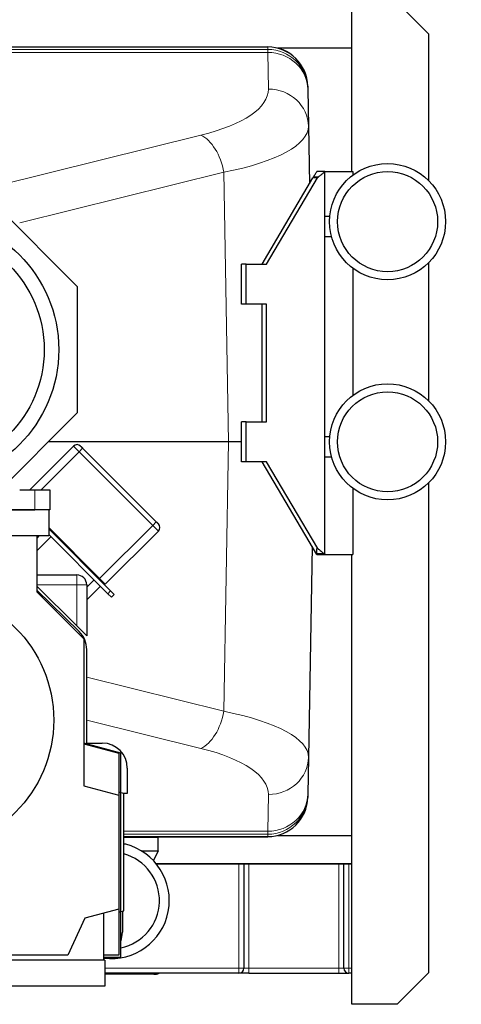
# Model space of a CAD drawing. Header units: inches. Extents: x 0 to 20790, y -12 to 14700.
# Tile 269 of 341: x 11168 to 11609, y 4879 to 5862. Entities that reach past the tile are written whole.
import ezdxf

# ---------------------------------------------------------------- set-up
doc = ezdxf.new("R2010")
doc.units = ezdxf.units.IN
doc.layers.add('1', color=7, linetype='Continuous', true_color=0xffffff)
doc.layers.add('254', color=7, linetype='Continuous', true_color=0xffffff)
doc.styles.add('latin_extended', font='simplex.shx')
doc.dimstyles.get("Standard").update_dxf_attribs({"dimtxt": 0.18, "dimasz": 0.18, "dimexe": 0.18, "dimexo": 0.0625, "dimgap": 0.09, "dimtad": 0, "dimtih": 1, "dimtoh": 1, "dimdec": 4, "dimzin": 0, "dimdsep": 46, "dimtxsty": 'Standard', "dimcen": 0.09, "dimadec": 0, "dimazin": 0, "dimtfac": 1, "dimtdec": 4, "dimtofl": 0, "dimtmove": 0, "dimatfit": 3, "dimfxl": 1, "dimtolj": 1, "dimtzin": 0, "dimarcsym": 0})

# ---------------------------------------------------------------- blocks, each defined once
blk = doc.blocks.new('_U13')
at = {"layer": '254', "color": 3, "linetype": 'Continuous', "lineweight": 13, "transparency": 16777216}
for p, q in [((11525.07, 6791.69), (12185.34, 6791.69)), ((12150.34, 6669.19), (12150.34, 4591.19)), ((10187.07, 4468.69), (12185.34, 4468.69))]:
    blk.add_line(p, q, dxfattribs=at)
at = {"layer": '254', "color": 3, "transparency": 16777216}
for points in [[(12170.76, 6669.19), (12129.92, 6669.19), (12150.34, 6791.69)], [(12129.92, 4591.19), (12170.76, 4591.19), (12150.34, 4468.69)]]:
    blk.add_solid(points, dxfattribs=at)
at = {"layer": 'Defpoints', "color": 0, "transparency": 16777216}
for p in [(11490.07, 6791.69), (10152.07, 4468.69), (12150.34, 4468.69)]:
    blk.add_point(p, dxfattribs=at)
at = {"layer": '254', "color": 2, "lineweight": 13, "transparency": 16777216, "insert": (11966.59, 5307.81), "char_height": 122.5, "attachment_point": 1, "rotation": 90, "style": 'latin_extended'}
blk.add_mtext('\\A1;2323', dxfattribs=at)

msp = doc.modelspace()

# ---------------------------------------------------------------- linework, layer by layer
at = {"layer": '1', "color": 2, "linetype": 'Continuous', "lineweight": 25}
for p, q in [((11499.57, 5879.185), (11499.57, 5710.638)), ((11576.57, 5848.185), (11545.57, 5879.185)), ((11576.57, 5848.185), (11576.57, 5701.784)), ((10816.655, 5835.207), (11415.877, 5835.207)), ((11415.877, 5835.14), (11415.877, 5835.207)), ((11499.568, 5834.016), (11425.568, 5834.016)), ((11455.871, 5795.911), (11455.871, 5795.893)), ((11455.871, 5795.893), (11455.912, 5793.543)), ((11455.912, 5793.543), (11455.927, 5792.718)), ((11455.927, 5792.718), (11456.567, 5756.008)), ((11456.567, 5756.008), (11457.575, 5698.254)), ((11472.89, 5710.641), (11501.09, 5710.641)), ((11472.89, 5328.604), (11472.89, 5710.241)), ((11501.09, 5710.641), (11501.09, 5707.187)), ((11410.252, 5618.141), (11461.112, 5704.247)), ((11414.841, 5618.141), (11465.701, 5704.247)), ((11461.478, 5704.821), (11463.149, 5704.821)), ((11463.149, 5704.821), (11466.067, 5704.821)), ((11136.237, 5685.185), (11225.569, 5595.853)), ((11477.906, 5665.641), (11472.89, 5665.641)), ((11472.89, 5645.641), (11479.663, 5645.641)), ((11394.362, 5618.141), (11389.773, 5618.141)), ((11389.773, 5578.141), (11389.773, 5618.141)), ((11394.362, 5578.141), (11394.362, 5618.141)), ((11394.362, 5618.141), (11414.841, 5618.141)), ((11576.57, 5619.489), (11576.57, 5481.779)), ((11501.09, 5614.09), (11501.09, 5487.196)), ((11225.569, 5595.853), (11225.569, 5469.518)), ((11394.362, 5578.141), (11389.773, 5578.141)), ((11414.841, 5578.141), (11394.362, 5578.141)), ((11410.252, 5460.641), (11410.252, 5578.141)), ((11414.841, 5460.641), (11414.841, 5578.141)), ((11225.569, 5469.518), (11136.237, 5380.185)), ((11389.773, 5420.641), (11389.773, 5460.641)), ((11394.362, 5460.641), (11389.773, 5460.641)), ((11394.362, 5460.641), (11414.841, 5460.641)), ((11394.362, 5420.641), (11394.362, 5460.641)), ((11376.797, 5440.685), (11196.74, 5440.685)), ((11389.774, 5440.685), (11376.797, 5440.685)), ((11477.906, 5445.641), (11472.89, 5445.641)), ((11221.814, 5436.374), (11178.125, 5392.686)), ((11231.005, 5434.254), (11304.547, 5360.712)), ((11394.362, 5420.641), (11389.773, 5420.641)), ((11414.841, 5420.641), (11394.362, 5420.641)), ((11464.89, 5328.141), (11410.252, 5420.641)), ((11466.002, 5334.026), (11414.841, 5420.641)), ((11472.89, 5425.641), (11479.663, 5425.641)), ((11168.068, 5392.685), (11183.069, 5392.685)), ((11183.069, 5392.685), (11198.069, 5392.685)), ((11198.069, 5392.685), (11198.069, 5372.685)), ((11501.09, 5394.093), (11501.09, 5328.141)), ((11576.57, 5399.484), (11576.57, 4910.185)), ((10962.071, 5372.685), (11183.069, 5372.685)), ((11197.069, 5372.685), (10962.074, 5372.685)), ((11197.069, 5372.685), (11197.069, 5346.68)), ((11198.069, 5372.685), (11197.069, 5372.685)), ((11247.978, 5304.144), (11197.07, 5355.052)), ((11258.984, 5291.723), (11197.07, 5353.638)), ((11306.667, 5351.521), (11253.634, 5298.488)), ((11197.069, 5346.68), (10931.541, 5346.68)), ((11185.069, 5346.68), (11185.069, 5290.685)), ((11187.369, 5346.68), (11185.069, 5344.38)), ((11185.069, 5331.652), (11199.234, 5345.817)), ((11256.156, 5288.895), (11197.069, 5347.982)), ((11460.244, 5336.003), (11456.567, 5125.363)), ((11464.89, 5328.141), (11464.89, 5334.052)), ((11464.89, 5328.141), (11472.89, 5328.141)), ((11472.89, 5328.141), (11501.09, 5328.141)), ((11499.57, 5328.154), (11499.57, 4879.185)), ((11185.07, 5307.685), (11225.069, 5307.685)), ((11242.367, 5302.684), (11235.069, 5295.385)), ((11253.634, 5298.488), (11247.978, 5304.144)), ((11227.525, 5251.044), (11185.068, 5292.457)), ((11185.069, 5296.315), (11225.069, 5256.768)), ((11235.069, 5297.685), (11235.069, 5246.881)), ((11235.069, 5282.657), (11248.731, 5296.32)), ((11185.069, 5290.685), (11232.069, 5243.685)), ((11259.691, 5285.359), (11256.156, 5288.895)), ((11262.52, 5288.188), (11258.984, 5291.723)), ((11262.52, 5288.188), (11259.691, 5285.359)), ((11235.069, 5246.881), (11225.069, 5256.768)), ((11232.069, 5243.685), (11232.069, 5097.064)), ((11235.069, 5138.26), (11235.069, 5233.147)), ((11269.069, 5129.685), (11232.069, 5139.6)), ((11232.069, 5139.064), (11267.069, 5129.685)), ((11235.069, 5139.685), (11250.64, 5139.685)), ((11267.069, 5129.685), (11267.069, 5087.685)), ((11269.069, 4925.685), (11269.069, 5129.685)), ((11456.567, 5125.363), (11455.927, 5088.652)), ((11275.64, 5114.685), (11275.64, 5089.185)), ((11232.069, 5097.064), (11267.069, 5087.685)), ((11272.069, 5089.185), (11267.069, 5090.525)), ((11267.069, 5087.685), (11267.069, 4973.685)), ((11272.069, 4972.185), (11272.069, 5089.185)), ((11275.64, 5089.185), (11272.069, 5089.185)), ((11455.912, 5087.828), (11455.871, 5085.478)), ((11455.927, 5088.652), (11455.912, 5087.828)), ((11455.871, 5085.478), (11455.871, 5085.46)), ((11425.568, 5047.355), (11499.568, 5047.355)), ((11272.064, 5046.164), (11415.877, 5046.164)), ((11306.319, 5045.185), (11272.069, 5045.185)), ((11306.319, 5032.185), (11306.319, 5045.185)), ((11415.877, 5046.164), (11415.877, 5046.231)), ((11289.299, 5032.185), (11306.319, 5032.185)), ((11306.319, 5032.185), (11301.69, 5022.258)), ((11499.558, 5019.185), (11304.397, 5019.185)), ((11499.568, 5018.685), (11304.803, 5018.685)), ((11392.069, 5018.685), (11392.069, 4914.685)), ((11492.069, 4914.685), (11492.069, 5018.685)), ((11267.069, 4973.685), (11233.3, 4964.637)), ((11252.069, 4922.685), (11252.069, 4969.666)), ((11267.069, 4973.685), (11267.069, 4927.685)), ((11267.069, 4970.846), (11272.069, 4972.185)), ((11270.667, 4971.81), (11270.667, 4950.685)), ((11233.3, 4964.637), (11216.069, 4927.685)), ((11253.069, 4922.685), (11099.73, 4922.685)), ((11216.069, 4927.685), (11156.069, 4927.685)), ((11267.069, 4927.685), (11252.069, 4927.685)), ((11252.069, 4925.685), (11269.069, 4925.685)), ((11253.069, 4922.685), (11253.069, 4896.685)), ((11387.069, 4909.685), (11253.067, 4909.685)), ((11397.069, 4909.685), (11387.069, 4909.685)), ((11397.069, 4909.685), (11487.069, 4909.685)), ((11487.069, 4909.685), (11497.069, 4909.685)), ((11499.57, 4909.685), (11497.069, 4909.685)), ((11545.57, 4879.185), (11576.57, 4910.185)), ((11302.069, 4908.685), (11253.067, 4908.685)), ((11253.069, 4896.685), (11099.73, 4896.685)), ((11499.57, 4879.185), (11545.57, 4879.185))]:
    msp.add_line(p, q, dxfattribs=at)
at = {"layer": '1', "color": 110, "linetype": 'Continuous', "lineweight": 13}
for p, q in [((10816.452, 5835.14), (11415.877, 5835.14)), ((11415.918, 5832.79), (11415.877, 5835.14)), ((10813.185, 5829.767), (11415.933, 5829.767)), ((10814.034, 5832.79), (11415.918, 5832.79)), ((11415.933, 5829.767), (11415.918, 5832.79)), ((11415.933, 5829.767), (11416.573, 5793.056)), ((11099.482, 5685.186), (11349.159, 5746.954)), ((11372.097, 5709.905), (11168.072, 5659.432)), ((11376.797, 5440.685), (11372.097, 5709.905)), ((11465.701, 5704.247), (11461.112, 5704.247)), ((11461.8, 5705.41), (11466.71, 5705.41)), ((11372.097, 5171.465), (11376.797, 5440.685)), ((11227.469, 5430.719), (11189.436, 5392.686)), ((11231.005, 5434.254), (11227.469, 5430.719)), ((11301.011, 5357.177), (11227.469, 5430.719)), ((11183.069, 5372.685), (11183.069, 5392.685)), ((11301.011, 5357.177), (11247.978, 5304.144)), ((11304.547, 5360.712), (11301.011, 5357.177)), ((11225.069, 5307.685), (11225.069, 5297.685)), ((11225.069, 5297.685), (11185.069, 5297.685)), ((11225.069, 5256.768), (11225.069, 5297.685)), ((11225.069, 5297.685), (11235.069, 5297.685)), ((11258.984, 5291.723), (11256.156, 5288.895)), ((11235.068, 5205.365), (11372.097, 5171.465)), ((11235.069, 5162.642), (11349.159, 5134.417)), ((11416.573, 5088.315), (11415.933, 5051.604)), ((11272.064, 5051.604), (11415.933, 5051.604)), ((11272.068, 5048.581), (11415.918, 5048.581)), ((11415.877, 5046.231), (11415.918, 5048.581)), ((11415.918, 5048.581), (11415.933, 5051.604)), ((11272.062, 5046.231), (11415.877, 5046.231)), ((11387.069, 4914.685), (11387.069, 5018.685)), ((11397.069, 5018.685), (11397.069, 4914.685)), ((11487.069, 4914.685), (11487.069, 5018.685)), ((11497.069, 5018.685), (11497.069, 4914.685)), ((11253.067, 4914.685), (11387.069, 4914.685)), ((11387.069, 4914.685), (11392.069, 4914.685)), ((11387.069, 4909.685), (11387.069, 4914.685)), ((11392.069, 4914.685), (11397.069, 4914.685)), ((11397.069, 4914.685), (11487.069, 4914.685)), ((11397.069, 4914.685), (11397.069, 4909.685)), ((11487.069, 4909.685), (11487.069, 4914.685)), ((11487.069, 4914.685), (11492.069, 4914.685)), ((11492.069, 4914.685), (11497.069, 4914.685)), ((11497.069, 4909.685), (11497.069, 4914.685)), ((11497.069, 4914.685), (11499.57, 4914.685))]:
    msp.add_line(p, q, dxfattribs=at)
at = {"layer": '1', "color": 2, "linetype": 'Continuous', "lineweight": 25}
for centre, radius in [((11535.69, 5660.641), 58), ((11535.69, 5660.641), 50), ((11073.069, 5532.685), 134.036), ((11073.069, 5532.685), 119.481), ((11535.69, 5440.641), 58), ((11535.69, 5440.641), 50), ((11072.069, 5162.685), 130)]:
    msp.add_circle(centre, radius, dxfattribs=at)
for centre, radius, start, end in [((11225.349, 5432.839), 5, 45, 135), ((11303.131, 5355.057), 5, 315, 45), ((11225.069, 5297.685), 10, 0, 90), ((11210.069, 5233.147), 25, 0, 45.713189), ((11250.64, 5114.685), 25, 0, 90), ((11259.569, 4982.385), 58, 262.565509, 75.551134), ((11259.569, 4982.385), 58, 75.551134, 77.559259), ((11259.569, 4982.385), 48.177, 281.37375, 74.95875), ((11245.667, 4950.685), 25, 339.402656, 0), ((11302.069, 4923.685), 15, 270, 291.03947), ((11387.069, 4914.685), 5, 270, 0), ((11497.069, 4914.685), 5, 180, 270)]:
    msp.add_arc(centre, radius, start, end, dxfattribs=at)
for centre, major_axis, ratio, start_param, end_param in [((11415.877, 5795.213), (-39.994, -0.698), 0.9998475, 3.1415927, 4.6949383), ((11415.877, 5795.195), (39.994, 0.698), 0.9986327, 0, 1.5533669), ((11467.757, 5698.398), (0, -10), 0.819152, 4.0149074, 4.0876543), ((11472.345, 5698.398), (0, 10), 0.819152, 0.8733147, 0.9460617), ((11415.877, 5086.176), (-39.994, 0.698), 0.9986327, 1.5882258, 3.1415927), ((11415.877, 5086.158), (39.994, -0.698), 0.9998475, 4.7298396, 6.2831853)]:
    msp.add_ellipse(centre, major_axis=major_axis, ratio=ratio, start_param=start_param, end_param=end_param, dxfattribs=at)
at = {"layer": '1', "color": 110, "linetype": 'Continuous', "lineweight": 13}
for centre, major_axis, ratio, start_param, end_param in [((11415.918, 5792.845), (39.994, 0.698), 0.9986327, 0, 1.5533669), ((11415.933, 5792.02), (39.994, 0.698), 0.943642, 0, 1.5543265), ((11256.549, 5793.065), (-160.027, 0.405), 0.3517474, 2.1888319, 3.148622), ((11416.573, 5755.31), (39.994, 0.698), 0.943642, 0, 1.5543265), ((11256.549, 5755.318), (200.021, 0.452), 0.2796199, 5.3276447, 6.2874347), ((11349.159, 5709.207), (9.606, -38.829), 0.5650199, 1.4497227, 2.7288956), ((11349.159, 5172.163), (-9.606, -38.829), 0.5650199, 0.4126971, 1.6918699), ((11256.549, 5126.052), (-200.021, 0.452), 0.2796199, 3.1373432, 4.0971333), ((11256.549, 5088.306), (160.027, 0.405), 0.3517474, 6.276156, 7.2359461), ((11416.573, 5126.061), (-39.994, 0.698), 0.943642, 1.5872662, 3.1415927), ((11415.918, 5088.526), (-39.994, 0.698), 0.9986327, 1.5882258, 3.1415927), ((11415.933, 5089.351), (-39.994, 0.698), 0.943642, 1.5872662, 3.1415927)]:
    msp.add_ellipse(centre, major_axis=major_axis, ratio=ratio, start_param=start_param, end_param=end_param, dxfattribs=at)
at = {"layer": '1', "color": 2, "linetype": 'Continuous', "lineweight": 25}
for points, knots in [([(11461.8, 5705.41), (11462.045, 5705.824), (11462.291, 5706.238), (11462.665, 5706.854), (11462.79, 5707.059), (11463.043, 5707.467), (11463.17, 5707.67), (11463.811, 5708.679), (11464.342, 5709.469), (11464.89, 5710.241)], [0, 0, 0, 0, 0.25, 0.25, 0.375, 0.375, 0.5, 0.5, 1, 1, 1, 1]), ([(11472.89, 5710.641), (11470.343, 5710.641), (11467.795, 5710.641), (11465.129, 5710.641), (11465.009, 5710.641), (11464.89, 5710.641)], [0, 0, 0, 0, 0.9551569, 0.9551569, 1, 1, 1, 1]), ([(11466.71, 5705.41), (11467.141, 5705.773), (11467.571, 5706.135), (11468.437, 5706.852), (11468.872, 5707.207), (11469.309, 5707.557)], [0, 0, 0, 0, 0.5, 0.5, 1, 1, 1, 1]), ([(11472.791, 5710.172), (11472.202, 5709.755), (11471.617, 5709.329), (11470.746, 5708.675), (11470.457, 5708.455), (11469.881, 5708.009), (11469.595, 5707.784), (11469.309, 5707.557)], [0, 0, 0, 0, 0.5, 0.5, 0.75, 0.75, 1, 1, 1, 1]), ([(11228.885, 5436.374), (11228.886, 5436.373), (11228.893, 5436.366), (11228.922, 5436.337), (11228.956, 5436.303), (11228.981, 5436.278), (11228.986, 5436.273), (11228.997, 5436.262), (11229.003, 5436.256), (11229.02, 5436.239), (11229.033, 5436.226), (11229.073, 5436.186), (11229.132, 5436.127), (11229.203, 5436.056), (11229.26, 5435.999), (11229.29, 5435.969), (11229.322, 5435.937), (11229.343, 5435.916), (11229.354, 5435.905), (11229.41, 5435.849), (11229.503, 5435.756), (11229.656, 5435.603), (11229.767, 5435.492), (11229.84, 5435.419), (11229.854, 5435.405), (11229.884, 5435.375), (11229.899, 5435.36), (11229.944, 5435.315), (11229.974, 5435.285), (11230.066, 5435.193), (11230.191, 5435.068), (11230.321, 5434.938), (11230.42, 5434.839), (11230.453, 5434.806), (11230.521, 5434.738), (11230.555, 5434.704), (11230.658, 5434.601), (11230.796, 5434.463), (11230.935, 5434.324), (11231.005, 5434.254)], [0, 0, 0, 0, 0.0576865, 0.1205074, 0.1833283, 0.1833283, 0.1990335, 0.1990335, 0.2147387, 0.2147387, 0.2461492, 0.2461492, 0.3089701, 0.371791, 0.371791, 0.4032014, 0.4189067, 0.4189067, 0.4346119, 0.4346119, 0.4974328, 0.5602537, 0.6230746, 0.6230746, 0.6387798, 0.6387798, 0.654485, 0.654485, 0.6858955, 0.6858955, 0.7487164, 0.8115373, 0.8115373, 0.8429477, 0.8429477, 0.8743582, 0.8743582, 0.9371791, 1, 1, 1, 1]), ([(11304.547, 5360.712), (11304.617, 5360.642), (11304.686, 5360.573), (11304.824, 5360.435), (11304.96, 5360.299), (11305.094, 5360.165), (11305.178, 5360.081), (11305.194, 5360.065), (11305.227, 5360.032), (11305.244, 5360.015), (11305.293, 5359.966), (11305.326, 5359.933), (11305.422, 5359.837), (11305.547, 5359.712), (11305.665, 5359.594), (11305.752, 5359.507), (11305.794, 5359.465), (11305.836, 5359.423), (11305.864, 5359.395), (11305.877, 5359.382), (11305.945, 5359.314), (11306.048, 5359.211), (11306.187, 5359.072), (11306.269, 5358.99), (11306.318, 5358.941), (11306.327, 5358.932), (11306.346, 5358.913), (11306.355, 5358.904), (11306.382, 5358.877), (11306.399, 5358.86), (11306.449, 5358.81), (11306.508, 5358.751), (11306.554, 5358.705), (11306.585, 5358.674), (11306.594, 5358.665), (11306.611, 5358.648), (11306.619, 5358.64), (11306.639, 5358.62), (11306.659, 5358.6), (11306.666, 5358.593), (11306.666, 5358.593)], [0, 0, 0, 0, 0.0626927, 0.0626927, 0.1253855, 0.1880782, 0.1880782, 0.2037514, 0.2037514, 0.2194246, 0.2194246, 0.250771, 0.250771, 0.3134637, 0.3761565, 0.3761565, 0.4075028, 0.423176, 0.423176, 0.4388492, 0.4388492, 0.501542, 0.5642347, 0.6269275, 0.6269275, 0.6426006, 0.6426006, 0.6582738, 0.6582738, 0.6896202, 0.6896202, 0.752313, 0.8150057, 0.8150057, 0.8463521, 0.8463521, 0.8776984, 0.8776984, 0.9403912, 1, 1, 1, 1]), ([(11466.002, 5334.026), (11465.817, 5334.029), (11465.633, 5334.033), (11465.262, 5334.041), (11465.076, 5334.046), (11464.89, 5334.052)], [0, 0, 0, 0, 0.5, 0.5, 1, 1, 1, 1]), ([(11466.002, 5334.026), (11466.018, 5334.01), (11466.034, 5333.995), (11466.065, 5333.963), (11466.081, 5333.948), (11466.129, 5333.901), (11466.16, 5333.87), (11466.256, 5333.778), (11466.321, 5333.717), (11466.451, 5333.598), (11466.517, 5333.539), (11466.616, 5333.453), (11466.649, 5333.424), (11466.699, 5333.382), (11466.716, 5333.368), (11466.749, 5333.339), (11467.034, 5333.099), (11467.319, 5332.86), (11468.123, 5332.184), (11468.661, 5331.736), (11470.276, 5330.397), (11471.358, 5329.512), (11472.443, 5328.633)], [0, 0, 0, 0, 0.0078125, 0.0078125, 0.015625, 0.015625, 0.03125, 0.03125, 0.0625, 0.0625, 0.09375, 0.09375, 0.109375, 0.109375, 0.1171875, 0.1171875, 0.125, 0.25, 0.25, 0.5, 0.5, 1, 1, 1, 1]), ([(11472.89, 5328.604), (11472.89, 5328.532), (11472.89, 5328.458), (11472.89, 5328.342), (11472.89, 5328.303), (11472.89, 5328.223), (11472.89, 5328.182), (11472.89, 5328.141)], [0, 0, 0, 0, 0.5, 0.5, 0.75, 0.75, 1, 1, 1, 1])]:
    msp.add_open_spline(points, degree=3, knots=knots, dxfattribs=at)
for points in [[(11464.89, 5710.241), (11464.89, 5710.373), (11464.89, 5710.506), (11464.89, 5710.641)], [(11472.89, 5710.241), (11472.857, 5710.218), (11472.824, 5710.195), (11472.791, 5710.172)], [(11472.89, 5710.641), (11472.89, 5710.506), (11472.89, 5710.372), (11472.89, 5710.241)], [(11461.478, 5704.821), (11461.579, 5705.022), (11461.687, 5705.219), (11461.8, 5705.41)], [(11466.067, 5704.821), (11466.275, 5705.027), (11466.49, 5705.224), (11466.71, 5705.41)], [(11472.443, 5328.633), (11469.925, 5328.633), (11467.407, 5328.633), (11464.89, 5328.633)], [(11472.791, 5328.611), (11472.675, 5328.618), (11472.559, 5328.626), (11472.443, 5328.633)], [(11472.791, 5328.611), (11472.824, 5328.608), (11472.857, 5328.606), (11472.89, 5328.604)]]:
    msp.add_open_spline(points, degree=3, dxfattribs=at)
at = {"layer": '1', "color": 110, "linetype": 'Continuous', "lineweight": 13}
for points, knots in [([(11227.469, 5430.719), (11227.282, 5430.906), (11226.911, 5431.277), (11226.544, 5431.644), (11226.316, 5431.872), (11226.27, 5431.918), (11226.179, 5432.009), (11226.134, 5432.054), (11225.998, 5432.19), (11225.909, 5432.279), (11225.644, 5432.544), (11225.297, 5432.891), (11224.964, 5433.224), (11224.719, 5433.469), (11224.638, 5433.549), (11224.539, 5433.649), (11224.519, 5433.669), (11224.479, 5433.709), (11224.459, 5433.729), (11224.4, 5433.788), (11224.361, 5433.827), (11224.168, 5434.02), (11224.02, 5434.168), (11223.735, 5434.453), (11223.599, 5434.589), (11223.338, 5434.85), (11223.214, 5434.974), (11223.066, 5435.122), (11223.037, 5435.151), (11222.98, 5435.208), (11222.895, 5435.292), (11222.816, 5435.372), (11222.662, 5435.526), (11222.473, 5435.715), (11222.315, 5435.873), (11222.209, 5435.979), (11222.175, 5436.013), (11222.136, 5436.052), (11222.128, 5436.06), (11222.113, 5436.075), (11222.091, 5436.097), (11222.07, 5436.118), (11222.003, 5436.185), (11221.913, 5436.275), (11221.859, 5436.329), (11221.823, 5436.365), (11221.814, 5436.374), (11221.814, 5436.374)], [0, 0, 0, 0, 0.0625773, 0.1251545, 0.1251545, 0.1407988, 0.1407988, 0.1564432, 0.1564432, 0.1877318, 0.1877318, 0.2503091, 0.3128863, 0.3128863, 0.3441749, 0.3441749, 0.3519971, 0.3519971, 0.3598193, 0.3598193, 0.3754636, 0.3754636, 0.4380408, 0.4380408, 0.5006181, 0.5006181, 0.5631954, 0.5631954, 0.5788397, 0.5788397, 0.594484, 0.6257726, 0.6257726, 0.6883499, 0.7509272, 0.7509272, 0.7822158, 0.7822158, 0.7900379, 0.7900379, 0.7978601, 0.8135044, 0.8135044, 0.8760817, 0.9386589, 0.9386589, 1, 1, 1, 1]), ([(11306.667, 5351.521), (11306.665, 5351.523), (11306.647, 5351.541), (11306.593, 5351.594), (11306.548, 5351.64), (11306.538, 5351.65), (11306.518, 5351.67), (11306.485, 5351.703), (11306.448, 5351.74), (11306.367, 5351.821), (11306.243, 5351.945), (11306.085, 5352.103), (11305.954, 5352.234), (11305.908, 5352.28), (11305.836, 5352.352), (11305.812, 5352.376), (11305.762, 5352.426), (11305.736, 5352.452), (11305.607, 5352.581), (11305.497, 5352.691), (11305.263, 5352.925), (11305.139, 5353.049), (11304.878, 5353.31), (11304.741, 5353.447), (11304.561, 5353.627), (11304.524, 5353.663), (11304.451, 5353.737), (11304.34, 5353.848), (11304.226, 5353.962), (11303.996, 5354.192), (11303.68, 5354.508), (11303.346, 5354.842), (11303.09, 5355.098), (11303.003, 5355.185), (11302.893, 5355.295), (11302.871, 5355.317), (11302.827, 5355.361), (11302.761, 5355.427), (11302.694, 5355.493), (11302.473, 5355.715), (11302.293, 5355.894), (11301.932, 5356.256), (11301.75, 5356.438), (11301.383, 5356.805), (11301.198, 5356.99), (11301.011, 5357.177)], [0, 0, 0, 0, 0.0592329, 0.1219507, 0.1219507, 0.1376301, 0.1376301, 0.1533096, 0.1846685, 0.1846685, 0.2473863, 0.3101041, 0.3101041, 0.341463, 0.341463, 0.3571425, 0.3571425, 0.3728219, 0.3728219, 0.4355397, 0.4355397, 0.4982575, 0.4982575, 0.5609753, 0.5609753, 0.5766548, 0.5766548, 0.5923342, 0.6236931, 0.6236931, 0.686411, 0.7491288, 0.7491288, 0.7804877, 0.7804877, 0.7883274, 0.7883274, 0.7961671, 0.8118466, 0.8118466, 0.8745644, 0.8745644, 0.9372822, 0.9372822, 1, 1, 1, 1])]:
    msp.add_open_spline(points, degree=3, knots=knots, dxfattribs=at)

# ---------------------------------------------------------------- dimensions: what is measured, and where the dimension line sits
at = {"layer": '254', "color": 2, "linetype": 'Continuous', "lineweight": 13}
dim = msp.add_linear_dim(base=(12150.339, 4468.685), p1=(11490.069, 6791.685), p2=(10152.069, 4468.685), angle=90, dimstyle='Standard', override={"dimscale": 35, "dimtxt": 3.5, "dimasz": 3.5, "dimexe": 1, "dimexo": 1, "dimgap": 1.75, "dimtad": 1, "dimtih": 0, "dimtoh": 0, "dimdec": 2, "dimlfac": 1, "dimzin": 8, "dimdsep": 46, "dimlunit": 2, "dimtxsty": 'latin_extended', "dimsah": 1, "dimse1": 0, "dimse2": 0, "dimsd1": 0, "dimsd2": 0, "dimclrd": 3, "dimclre": 3, "dimclrt": 2, "dimtol": 0, "dimtm": -0.1, "dimtfac": 0.714286, "dimtdec": 3, "dimtofl": 1, "dimtmove": 0, "dimtzin": 8, "dimlwd": 13, "dimlwe": 13}, dxfattribs=at)
dim.commit()
dim.dimension.update_dxf_attribs({"geometry": '_U13', "text_midpoint": (12150.339, 5523.642), "dimtype": 160})

doc.saveas('drawing.dxf')
